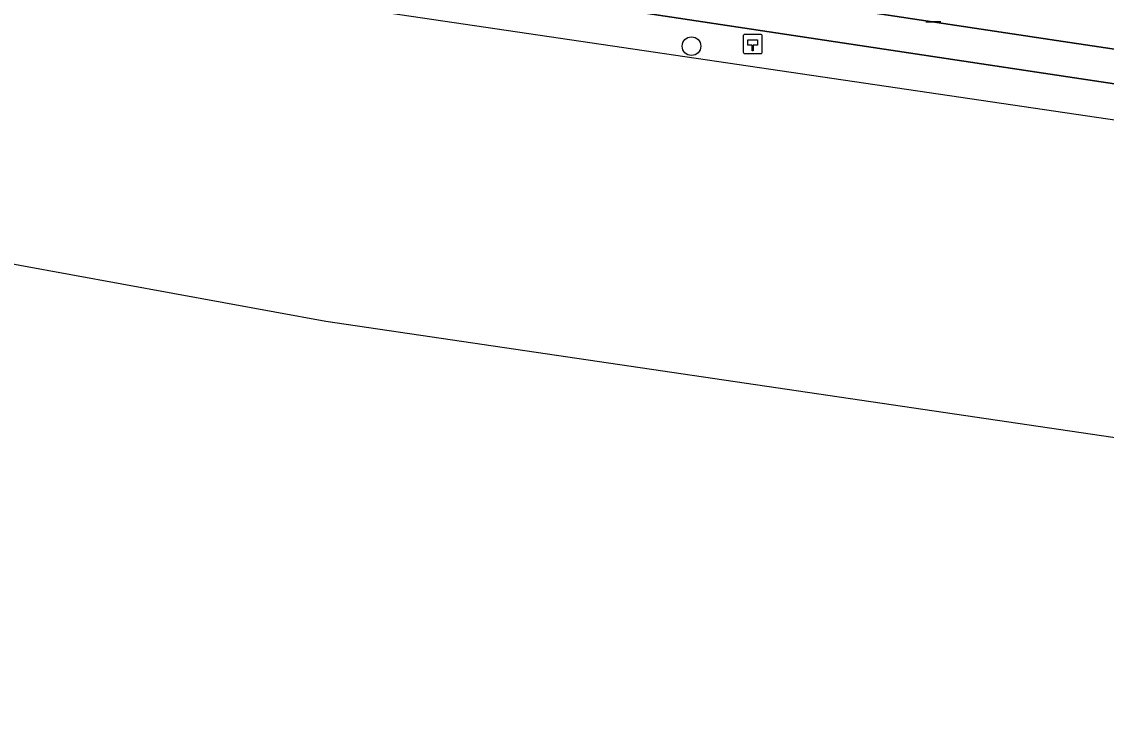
# Model space of a CAD drawing. Extents: x 163008 to 163854, y 382777 to 383982.
# Drawn here: x 163526.5 to 163583.3, y 382777.2 to 382813.6 of the extents above; entities that cross this region are included whole.
import ezdxf

# ---------------------------------------------------------------- set-up
doc = ezdxf.new("R2010")
doc.units = 0
for name, color, linetype in [('IMGEO_Boom', 7, 'Continuous'), ('IMGEO_Fietspad_open', 7, 'Continuous'), ('IMGEO_Groenvoorziening', 7, 'Continuous'), ('IMGEO_Hectometerpaal', 7, 'Continuous'), ('IMGEO_Lichtmast', 7, 'Continuous'), ('IMGEO_Waterloop', 7, 'Continuous')]:
    doc.layers.add(name, color=color, linetype=linetype)

msp = doc.modelspace()

# ---------------------------------------------------------------- linework, layer by layer
at = {"layer": 'IMGEO_Boom'}
msp.add_circle((163561.589, 382812.338), 0.489, dxfattribs=at)
at = {"layer": 'IMGEO_Fietspad_open'}
for points in [[(163686.181, 382796.847), (163580.024, 382812.745), (163535.568, 382819.448), (163509.609, 382823.407)], [(163509.094, 382821.64), (163535.397, 382817.662), (163579.683, 382810.971), (163685.894, 382795.009), (163685.894, 382795.009), (163686.181, 382796.847)]]:
    msp.add_lwpolyline(points, dxfattribs=at)
at = {"layer": 'IMGEO_Groenvoorziening'}
for points in [[(163407.316, 382827.646), (163421.963, 382825.134), (163483.656, 382816.879), (163485.145, 382816.814), (163490.933, 382817.132), (163500, 382817.915), (163514.398, 382818.897), (163532.552, 382816.044), (163644.684, 382799.5), (163685.451, 382793.218), (163685.611, 382793.195), (163685.611, 382793.195)], [(163509.609, 382823.407), (163535.568, 382819.448), (163580.024, 382812.745), (163686.181, 382796.847), (163686.654, 382799.878)], [(163685.611, 382793.195), (163685.894, 382795.009), (163685.894, 382795.009), (163579.683, 382810.971), (163535.397, 382817.662), (163509.094, 382821.64)]]:
    msp.add_lwpolyline(points, dxfattribs=at)
at = {"layer": 'IMGEO_Hectometerpaal'}
for p, q in [((163565.215, 382812.948), (163564.374, 382812.948)), ((163565.215, 382812.948), (163564.374, 382812.948)), ((163564.299, 382812.864), (163564.299, 382812.023)), ((163564.299, 382812.864), (163564.299, 382812.023)), ((163565.299, 382812.032), (163565.299, 382812.873)), ((163565.299, 382812.032), (163565.299, 382812.873)), ((163564.383, 382811.948), (163565.224, 382811.948)), ((163564.383, 382811.948), (163565.224, 382811.948))]:
    msp.add_line(p, q, dxfattribs=at)
msp.add_lwpolyline([(163564.824, 382812.092), (163564.764, 382812.092), (163564.764, 382812.397), (163564.544, 382812.397), (163564.544, 382812.666), (163565.044, 382812.666), (163565.044, 382812.397), (163564.824, 382812.397), (163564.824, 382812.092)], dxfattribs=at)
for centre, start, end in [((163564.377, 382812.87), 92.4484, 184.2845), ((163564.377, 382812.87), 92.4484, 184.2845), ((163565.221, 382812.87), 2.4484, 94.2845), ((163565.221, 382812.87), 2.4484, 94.2845), ((163564.377, 382812.026), 182.4484, 274.2845), ((163564.377, 382812.026), 182.4484, 274.2845), ((163565.221, 382812.026), 272.4484, 4.2845), ((163565.221, 382812.026), 272.4484, 4.2845)]:
    msp.add_arc(centre, 0.0779, start, end, dxfattribs=at)
at = {"layer": 'IMGEO_Lichtmast'}
for p, q in [((163574.658, 382813.618), (163573.868, 382813.618)), ((163573.868, 382813.618), (163574.658, 382813.618))]:
    msp.add_line(p, q, dxfattribs=at)
at = {"layer": 'IMGEO_Waterloop'}
for points in [[(163685.611, 382793.195), (163683.113, 382777.184), (163542.415, 382797.919), (163125.436, 382874.202)], [(163407.316, 382827.646), (163421.963, 382825.134), (163483.656, 382816.879), (163485.145, 382816.814), (163490.933, 382817.132), (163500, 382817.915), (163514.398, 382818.897), (163532.552, 382816.044), (163644.684, 382799.5), (163685.451, 382793.218), (163685.611, 382793.195), (163685.611, 382793.195)]]:
    msp.add_lwpolyline(points, dxfattribs=at)

doc.saveas('drawing.dxf')
